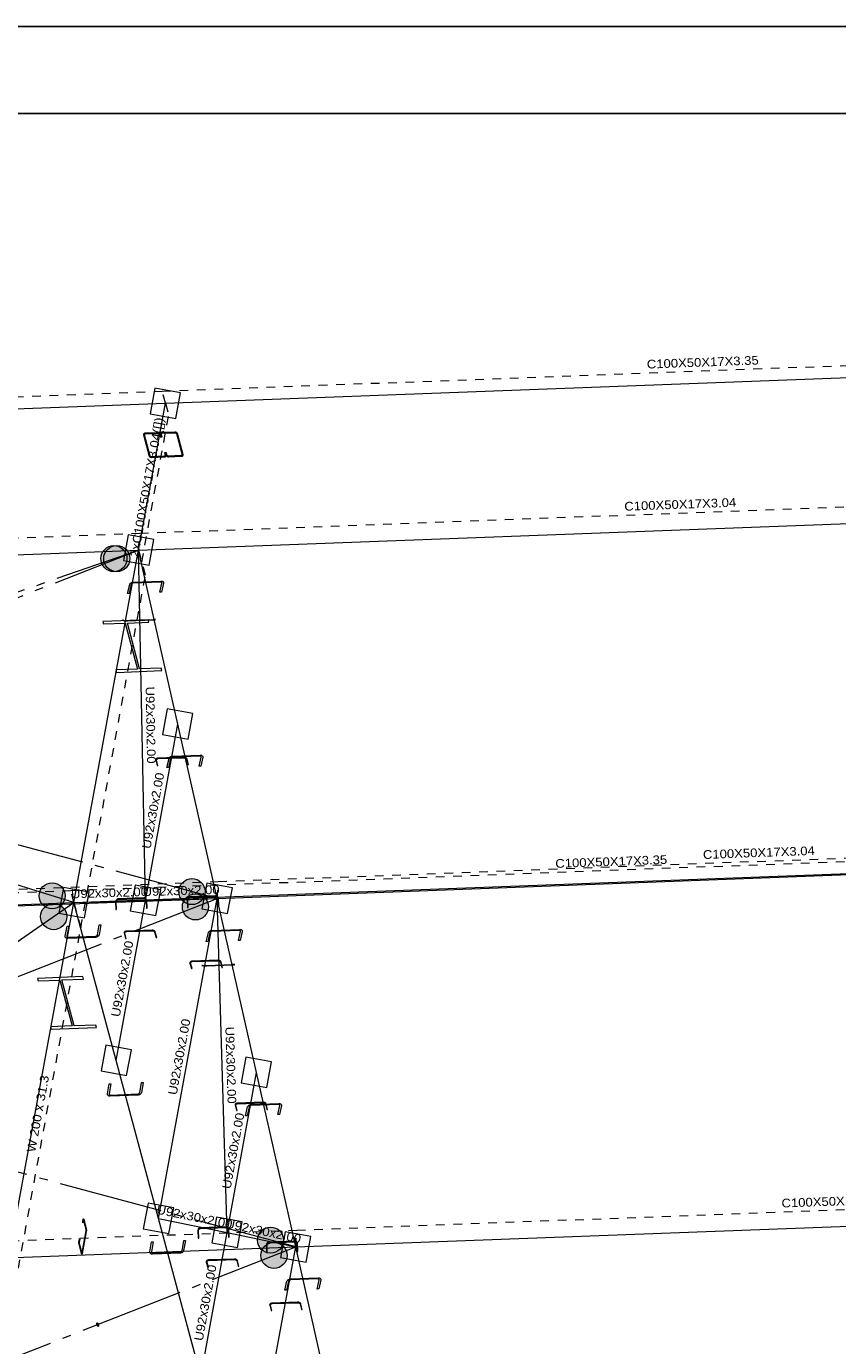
# Model space of a CAD drawing. Header units: millimetres. Extents: x 10 to 1250, y -62 to 528.
# Tile 480 of 656: x 523 to 532, y 513 to 528. Entities that reach past the tile are written whole.
import ezdxf
from ezdxf.enums import TextEntityAlignment as Align

# ---------------------------------------------------------------- set-up
doc = ezdxf.new("R2010")
doc.units = ezdxf.units.MM
doc.header["$LTSCALE"] = 0.05
for name, pattern in [('ACAD_ISO04W100', [30.5, 24, -3, 0.5, -3]), ('CYPE_PUNTO', [0.075, 0, -0.075]), ('CYPE_RAYAPUNTO', [0.4125, 0.2025, -0.105, 0, -0.105])]:
    doc.linetypes.add(name, pattern=pattern)
for name, color, linetype, lineweight in [('ARTICULACOES_EM_EXTREMOS', 7, 'Continuous', 9), ('BARRAS_DE_ACO', 7, 'Continuous', 9), ('NOS', 152, 'Continuous', 9), ('REFERENCIA_DAS_BARRAS', 2, 'Continuous', 9)]:
    doc.layers.add(name, color=color, linetype=linetype, lineweight=lineweight)
doc.layers.add('DIAGONAIS', color=7, linetype='Continuous')
doc.layers.add('FOLHA_PADRÃO', color=7, linetype='Continuous')
doc.styles.add('CYPETXT', font='arial.ttf', dxfattribs={"height": 0.2})

# ---------------------------------------------------------------- blocks, each defined once
blk = doc.blocks.new('A1EST. 1500')
at = {"layer": 'FOLHA_PADRÃO', "color": 1, "linetype": 'Continuous'}
blk.add_line((150.008, 59.4), (0, 59.4), dxfattribs=at)
at = {"layer": 'FOLHA_PADRÃO', "color": 6, "linetype": 'Continuous'}
blk.add_lwpolyline([(149, 58.4), (149, 1), (1, 1), (1, 58.4), (149, 58.4)], dxfattribs=at)

msp = doc.modelspace()

# ---------------------------------------------------------------- hatches: boundary and pattern name
at = {"layer": 'ARTICULACOES_EM_EXTREMOS'}
h = msp.add_hatch(color=256, dxfattribs=at)
edge = h.paths.add_edge_path()
edge.add_arc((524.1028, 521.7941), 0.15, 0, 360)
h = msp.add_hatch(color=256, dxfattribs=at)
edge = h.paths.add_edge_path()
edge.add_arc((524.1355, 521.794), 0.15, 0, 360)
h = msp.add_hatch(color=256, dxfattribs=at)
edge = h.paths.add_edge_path()
edge.add_arc((523.3924, 517.9202), 0.15, 0, 360)
h = msp.add_hatch(color=256, dxfattribs=at)
edge = h.paths.add_edge_path()
edge.add_arc((524.9997, 517.9688), 0.15, 0, 360)
h = msp.add_hatch(color=256, dxfattribs=at)
edge = h.paths.add_edge_path()
edge.add_arc((525.0394, 517.7931), 0.15, 0, 360)
h = msp.add_hatch(color=256, dxfattribs=at)
edge = h.paths.add_edge_path()
edge.add_arc((523.4098, 517.6814), 0.15, 0, 360)
h = msp.add_hatch(color=256, dxfattribs=at)
edge = h.paths.add_edge_path()
edge.add_arc((525.903, 513.9651), 0.15, 0, 360)
h = msp.add_hatch(color=256, dxfattribs=at)
edge = h.paths.add_edge_path()
edge.add_arc((525.9427, 513.7893), 0.15, 0, 360)

# ---------------------------------------------------------------- linework, layer by layer
for centre in [(524.1028, 521.7941), (524.1355, 521.794), (523.3924, 517.9202), (524.9997, 517.9688), (525.0394, 517.7931), (523.4098, 517.6814), (525.903, 513.9651), (525.9427, 513.7893)]:
    msp.add_circle(centre, 0.15, dxfattribs=at)
at = {"layer": 'BARRAS_DE_ACO', "linetype": 'CYPE_RAYAPUNTO'}
for p, q in [((524.6574, 523.7177), (537.0924, 524.1844)), ((512.3709, 523.2565), (524.6574, 523.7177)), ((524.4228, 521.7528), (524.732, 523.4392)), ((524.3985, 522.0849), (536.8335, 522.5516)), ((512.112, 521.6237), (524.3985, 522.0849)), ((523.7213, 517.55), (524.4638, 521.5997)), ((523.6056, 517.9815), (536.0406, 518.4483)), ((525.3024, 518.0839), (537.7373, 518.5507)), ((513.0159, 517.6228), (525.3024, 518.0839)), ((511.3191, 517.5204), (523.6056, 517.9815)), ((522.9324, 513.2479), (523.7213, 517.55)), ((526.2057, 514.0801), (538.6406, 514.5469)), ((513.9192, 513.619), (526.2057, 514.0801))]:
    msp.add_line(p, q, dxfattribs=at)
at = {"layer": 'BARRAS_DE_ACO'}
for p, q in [((524.6947, 523.5784), (537.1297, 524.0452)), ((512.4082, 523.1173), (524.6947, 523.5784)), ((524.3855, 521.892), (524.6947, 523.5784)), ((524.3855, 521.892), (536.8204, 522.3587)), ((512.099, 521.4309), (524.3855, 521.892)), ((523.6429, 517.8423), (524.3855, 521.892)), ((524.4657, 517.8681), (524.3855, 521.892)), ((524.837, 519.893), (524.3855, 521.892)), ((524.4657, 517.8681), (524.837, 519.893)), ((525.2893, 517.8911), (524.837, 519.893)), ((523.6429, 517.8423), (536.0779, 518.309)), ((525.2893, 517.8911), (537.7243, 518.3578)), ((511.3564, 517.3812), (523.6429, 517.8423)), ((513.0028, 517.4299), (525.2893, 517.8911)), ((522.8541, 513.5402), (523.6429, 517.8423)), ((523.6429, 517.8423), (524.4657, 517.8681)), ((524.1286, 516.0297), (523.6429, 517.8423)), ((524.1286, 516.0297), (524.4657, 517.8681)), ((524.4657, 517.8681), (525.2893, 517.8911)), ((524.6151, 514.2142), (525.2893, 517.8911)), ((525.4038, 514.0536), (525.2893, 517.8911)), ((525.7409, 515.892), (525.2893, 517.8911)), ((524.6151, 514.2142), (524.1286, 516.0297)), ((525.4038, 514.0536), (525.7409, 515.892)), ((526.1926, 513.8873), (525.7409, 515.892)), ((524.6151, 514.2142), (525.4038, 514.0536)), ((525.1009, 512.4016), (524.6151, 514.2142)), ((526.1926, 513.8873), (538.6276, 514.354)), ((525.1009, 512.4016), (525.4038, 514.0536)), ((525.4038, 514.0536), (526.1926, 513.8873)), ((513.9061, 513.4262), (526.1926, 513.8873)), ((525.5873, 510.5862), (526.1926, 513.8873)), ((526.6442, 511.8882), (526.1926, 513.8873))]:
    msp.add_line(p, q, dxfattribs=at)
at = {"layer": 'BARRAS_DE_ACO', "linetype": 'CYPE_PUNTO'}
for p, q in [((524.6947, 523.5784), (524.6574, 523.7177)), ((524.6947, 523.5784), (524.6574, 523.7177)), ((524.6947, 523.5784), (524.732, 523.4392)), ((524.3855, 521.892), (524.3985, 522.0849)), ((524.3855, 521.892), (524.3985, 522.0849)), ((524.3855, 521.892), (524.4228, 521.7528)), ((524.3855, 521.892), (524.4638, 521.5997)), ((525.2893, 517.8911), (525.3024, 518.0839)), ((525.2893, 517.8911), (525.3024, 518.0839)), ((523.6429, 517.8423), (523.6056, 517.9815)), ((523.6429, 517.8423), (523.6056, 517.9815)), ((523.6429, 517.8423), (523.7213, 517.55)), ((523.6429, 517.8423), (523.7213, 517.55)), ((526.1926, 513.8873), (526.2057, 514.0801)), ((526.1926, 513.8873), (526.2057, 514.0801))]:
    msp.add_line(p, q, dxfattribs=at)
at = {"layer": 'BARRAS_DE_ACO', "linetype": 'ACAD_ISO04W100'}
for p, q in [((511.3564, 517.3812), (524.3855, 521.892)), ((513.0028, 517.4299), (524.3855, 521.892)), ((525.2893, 517.8911), (512.099, 521.4309)), ((523.6429, 517.8423), (512.099, 521.4309)), ((509.6736, 508.2034), (523.6429, 517.8423)), ((513.9061, 513.4262), (525.2893, 517.8911)), ((526.1926, 513.8873), (513.0028, 517.4299)), ((514.81, 509.4252), (526.1926, 513.8873))]:
    msp.add_line(p, q, dxfattribs=at)
at = {"layer": 'BARRAS_DE_ACO'}
for points in [[(524.5341, 522.9648), (524.5318, 522.9648), (524.5294, 522.9652), (524.5272, 522.9659), (524.5251, 522.9669), (524.5233, 522.9681), (524.5218, 522.9696), (524.5207, 522.9711), (524.52, 522.9728), (524.4545, 523.2174), (524.4543, 523.219), (524.4545, 523.2206), (524.4552, 523.2221), (524.4564, 523.2235), (524.4579, 523.2246), (524.4597, 523.2255), (524.4618, 523.226), (524.4641, 523.2263), (524.6114, 523.2318), (524.6138, 523.2317), (524.6161, 523.2313), (524.6184, 523.2306), (524.6205, 523.2296), (524.6223, 523.2284), (524.6238, 523.227), (524.6249, 523.2254), (524.6255, 523.2238), (524.6337, 523.1934), (524.6455, 523.1938), (524.6374, 523.2242), (524.636, 523.2275), (524.6338, 523.2306), (524.6309, 523.2335), (524.6272, 523.2359), (524.6231, 523.2379), (524.6186, 523.2393), (524.6139, 523.2401), (524.6092, 523.2403), (524.4618, 523.2347), (524.4573, 523.2342), (524.4531, 523.2331), (524.4494, 523.2314), (524.4464, 523.2291), (524.4441, 523.2265), (524.4427, 523.2235), (524.4422, 523.2202), (524.4427, 523.2169), (524.5082, 522.9723), (524.5095, 522.969), (524.5117, 522.9659), (524.5147, 522.9631), (524.5183, 522.9606), (524.5225, 522.9587), (524.527, 522.9572), (524.5317, 522.9564), (524.5364, 522.9563), (524.6838, 522.9618), (524.6883, 522.9623), (524.6925, 522.9635), (524.6962, 522.9652), (524.6992, 522.9674), (524.7014, 522.9701), (524.7029, 522.9731), (524.7033, 522.9763), (524.7029, 522.9796), (524.6948, 523.01), (524.6829, 523.0096), (524.6911, 522.9792), (524.6913, 522.9775), (524.691, 522.9759), (524.6903, 522.9744), (524.6892, 522.9731), (524.6877, 522.972), (524.6859, 522.9711), (524.6838, 522.9705), (524.6815, 522.9703), (524.5341, 522.9648)], [(524.7289, 522.9721), (524.7265, 522.9721), (524.7242, 522.9725), (524.7219, 522.9732), (524.7198, 522.9742), (524.718, 522.9755), (524.7165, 522.9769), (524.7154, 522.9784), (524.7148, 522.9801), (524.7066, 523.0105), (524.6948, 523.01), (524.7029, 522.9796), (524.7043, 522.9764), (524.7065, 522.9732), (524.7094, 522.9704), (524.7131, 522.9679), (524.7172, 522.966), (524.7217, 522.9645), (524.7264, 522.9638), (524.7311, 522.9636), (524.8785, 522.9691), (524.883, 522.9696), (524.8872, 522.9708), (524.8909, 522.9725), (524.8939, 522.9747), (524.8962, 522.9774), (524.8976, 522.9804), (524.8981, 522.9836), (524.8976, 522.987), (524.8321, 523.2315), (524.8308, 523.2348), (524.8286, 523.2379), (524.8256, 523.2408), (524.822, 523.2432), (524.8178, 523.2452), (524.8133, 523.2466), (524.8086, 523.2474), (524.8039, 523.2476), (524.6565, 523.242), (524.652, 523.2415), (524.6478, 523.2404), (524.6441, 523.2387), (524.6411, 523.2365), (524.6388, 523.2338), (524.6374, 523.2308), (524.6369, 523.2275), (524.6374, 523.2242), (524.6455, 523.1938), (524.6574, 523.1943), (524.6492, 523.2247), (524.649, 523.2263), (524.6492, 523.2279), (524.65, 523.2294), (524.6511, 523.2308), (524.6526, 523.2319), (524.6544, 523.2328), (524.6565, 523.2333), (524.6588, 523.2336), (524.8062, 523.2391), (524.8085, 523.239), (524.8109, 523.2386), (524.8131, 523.2379), (524.8152, 523.2369), (524.817, 523.2357), (524.8185, 523.2343), (524.8196, 523.2327), (524.8203, 523.2311), (524.8858, 522.9865), (524.886, 522.9848), (524.8858, 522.9832), (524.8851, 522.9817), (524.8839, 522.9804), (524.8824, 522.9793), (524.8806, 522.9784), (524.8785, 522.9778), (524.8762, 522.9776), (524.7289, 522.9721)], [(524.6551, 521.5123), (524.6553, 521.5146), (524.6548, 521.5169), (524.6535, 521.519), (524.6517, 521.5207), (524.6492, 521.5221), (524.6463, 521.5232), (524.6429, 521.5237), (524.6394, 521.5238), (524.3241, 521.512), (524.3204, 521.5116), (524.3168, 521.5108), (524.3133, 521.5095), (524.3101, 521.5079), (524.3074, 521.506), (524.3052, 521.5038), (524.3036, 521.5014), (524.3027, 521.499), (524.2785, 521.3947), (524.26, 521.394), (524.2842, 521.4983), (524.286, 521.5031), (524.2892, 521.5078), (524.2936, 521.5122), (524.299, 521.5161), (524.3054, 521.5194), (524.3123, 521.5219), (524.3196, 521.5235), (524.3269, 521.5243), (524.6422, 521.5361), (524.6493, 521.5359), (524.656, 521.5348), (524.6619, 521.5327), (524.6668, 521.5299), (524.6705, 521.5263), (524.673, 521.5222), (524.674, 521.5177), (524.6736, 521.513), (524.6494, 521.4086), (524.6309, 521.4079), (524.6551, 521.5123)], [(524.1327, 520.4876), (524.6546, 520.5071), (524.647, 520.5355), (524.3985, 520.5262), (524.257, 521.0541), (524.5055, 521.0635), (524.4979, 521.0919), (523.976, 521.0723), (523.9836, 521.0439), (524.2321, 521.0532), (524.3736, 520.5253), (524.1251, 520.516), (524.1327, 520.4876)], [(524.572, 521.0939), (524.5726, 521.0936), (524.5723, 521.0932), (524.571, 521.0929), (524.569, 521.0925), (524.5661, 521.0922), (524.5626, 521.0919), (524.5585, 521.0916), (524.554, 521.0914), (524.2581, 521.0803), (524.2534, 521.0802), (524.2487, 521.0801), (524.2442, 521.0801), (524.2399, 521.0802), (524.2362, 521.0803), (524.2331, 521.0805), (524.2308, 521.0808), (524.2292, 521.0811), (524.2092, 521.0872), (524.2014, 521.0869), (524.2215, 521.0808), (524.2235, 521.0804), (524.2266, 521.08), (524.2307, 521.0798), (524.2357, 521.0796), (524.2413, 521.0795), (524.2474, 521.0795), (524.2537, 521.0796), (524.2599, 521.0797), (524.5559, 521.0909), (524.5618, 521.0911), (524.5672, 521.0915), (524.5719, 521.0919), (524.5758, 521.0923), (524.5785, 521.0928), (524.5802, 521.0933), (524.5806, 521.0938), (524.5797, 521.0942), (524.5597, 521.1003), (524.5519, 521.1), (524.572, 521.0939)], [(524.5922, 519.4787), (524.5917, 519.482), (524.5922, 519.4852), (524.5936, 519.4881), (524.5958, 519.4908), (524.5988, 519.493), (524.6025, 519.4947), (524.6066, 519.4958), (524.6111, 519.4963), (524.907, 519.5074), (524.9117, 519.5073), (524.9163, 519.5065), (524.9208, 519.5051), (524.9249, 519.5031), (524.9284, 519.5007), (524.9314, 519.4979), (524.9336, 519.4948), (524.9349, 519.4916), (524.9513, 519.4303), (524.9591, 519.4306), (524.9427, 519.4919), (524.9409, 519.4962), (524.938, 519.5003), (524.9341, 519.5041), (524.9293, 519.5073), (524.9239, 519.5099), (524.9179, 519.5117), (524.9117, 519.5128), (524.9055, 519.513), (524.6096, 519.5019), (524.6036, 519.5012), (524.5981, 519.4997), (524.5933, 519.4975), (524.5893, 519.4945), (524.5863, 519.491), (524.5845, 519.487), (524.5838, 519.4828), (524.5844, 519.4784), (524.6008, 519.4172), (524.6086, 519.4175), (524.5922, 519.4787)], [(525.1068, 519.5126), (525.107, 519.515), (525.1064, 519.5173), (525.1052, 519.5193), (525.1034, 519.5211), (525.1009, 519.5225), (525.098, 519.5235), (525.0946, 519.5241), (525.0911, 519.5242), (524.7758, 519.5124), (524.7721, 519.512), (524.7685, 519.5112), (524.765, 519.5099), (524.7618, 519.5083), (524.7591, 519.5063), (524.7569, 519.5042), (524.7553, 519.5018), (524.7544, 519.4994), (524.7302, 519.3951), (524.7117, 519.3944), (524.7359, 519.4987), (524.7377, 519.5035), (524.7409, 519.5082), (524.7453, 519.5126), (524.7507, 519.5165), (524.7571, 519.5197), (524.764, 519.5222), (524.7713, 519.5239), (524.7786, 519.5246), (525.0939, 519.5365), (525.101, 519.5363), (525.1077, 519.5351), (525.1136, 519.5331), (525.1185, 519.5303), (525.1222, 519.5267), (525.1247, 519.5226), (525.1257, 519.5181), (525.1253, 519.5133), (525.1011, 519.409), (525.0826, 519.4083), (525.1068, 519.5126)], [(524.13, 517.8525), (524.1302, 517.8571), (524.1314, 517.8617), (524.1334, 517.8659), (524.1362, 517.8697), (524.1396, 517.8728), (524.1436, 517.8751), (524.1479, 517.8767), (524.1524, 517.8773), (524.4484, 517.8884), (524.453, 517.8881), (524.4574, 517.8869), (524.4616, 517.8849), (524.4652, 517.882), (524.4682, 517.8785), (524.4706, 517.8744), (524.4721, 517.87), (524.4727, 517.8653), (524.476, 517.7774), (524.4837, 517.7777), (524.4805, 517.8656), (524.4796, 517.8718), (524.4776, 517.8778), (524.4746, 517.8832), (524.4705, 517.8879), (524.4656, 517.8917), (524.4601, 517.8944), (524.4542, 517.896), (524.4481, 517.8964), (524.1521, 517.8853), (524.1461, 517.8845), (524.1403, 517.8824), (524.135, 517.8793), (524.1305, 517.8751), (524.1268, 517.8701), (524.1241, 517.8645), (524.1225, 517.8584), (524.1222, 517.8522), (524.1255, 517.7642), (524.1332, 517.7645), (524.13, 517.8525)], [(524.9534, 517.876), (524.9537, 517.8807), (524.9548, 517.8853), (524.9568, 517.8895), (524.9596, 517.8932), (524.963, 517.8963), (524.967, 517.8987), (524.9713, 517.9002), (524.9759, 517.9009), (525.2718, 517.912), (525.2764, 517.9117), (525.2809, 517.9105), (525.285, 517.9084), (525.2886, 517.9056), (525.2917, 517.902), (525.294, 517.898), (525.2955, 517.8935), (525.2961, 517.8889), (525.2994, 517.8009), (525.3071, 517.8012), (525.3039, 517.8892), (525.3031, 517.8954), (525.3011, 517.9013), (525.298, 517.9067), (525.2939, 517.9114), (525.2891, 517.9152), (525.2836, 517.918), (525.2777, 517.9196), (525.2716, 517.92), (524.9756, 517.9089), (524.9695, 517.908), (524.9637, 517.906), (524.9585, 517.9028), (524.9539, 517.8987), (524.9502, 517.8937), (524.9475, 517.888), (524.946, 517.882), (524.9456, 517.8757), (524.9489, 517.7878), (524.9566, 517.7881), (524.9534, 517.876)], [(523.5611, 517.4582), (523.561, 517.4556), (523.5616, 517.453), (523.5629, 517.4508), (523.5648, 517.4488), (523.5673, 517.4472), (523.5703, 517.446), (523.5736, 517.4454), (523.5772, 517.4453), (523.8925, 517.4571), (523.8961, 517.4575), (523.8997, 517.4584), (523.9032, 517.4598), (523.9063, 517.4616), (523.909, 517.4637), (523.9111, 517.4662), (523.9127, 517.4688), (523.9135, 517.4714), (523.9348, 517.5875), (523.9533, 517.5882), (523.932, 517.4721), (523.9304, 517.4668), (523.9273, 517.4616), (523.923, 517.4567), (523.9176, 517.4524), (523.9114, 517.4488), (523.9045, 517.4461), (523.8973, 517.4442), (523.89, 517.4434), (523.5747, 517.4316), (523.5675, 517.4319), (523.5609, 517.4332), (523.5549, 517.4354), (523.5499, 517.4386), (523.5461, 517.4426), (523.5435, 517.4472), (523.5423, 517.4522), (523.5426, 517.4575), (523.5639, 517.5736), (523.5824, 517.5743), (523.5611, 517.4582)], [(524.2277, 517.4912), (524.2273, 517.4944), (524.2278, 517.4976), (524.2292, 517.5006), (524.2314, 517.5032), (524.2344, 517.5054), (524.238, 517.5071), (524.2421, 517.5082), (524.2466, 517.5087), (524.5426, 517.5198), (524.5472, 517.5197), (524.5519, 517.5189), (524.5563, 517.5175), (524.5604, 517.5156), (524.564, 517.5132), (524.5669, 517.5103), (524.5691, 517.5073), (524.5704, 517.504), (524.5869, 517.4428), (524.5946, 517.4431), (524.5782, 517.5043), (524.5765, 517.5086), (524.5736, 517.5127), (524.5697, 517.5165), (524.5649, 517.5197), (524.5594, 517.5223), (524.5535, 517.5242), (524.5473, 517.5252), (524.5411, 517.5254), (524.2451, 517.5143), (524.2392, 517.5137), (524.2337, 517.5122), (524.2288, 517.5099), (524.2248, 517.507), (524.2219, 517.5034), (524.22, 517.4995), (524.2194, 517.4952), (524.2199, 517.4909), (524.2364, 517.4296), (524.2441, 517.4299), (524.2277, 517.4912)], [(525.5589, 517.5113), (525.5591, 517.5137), (525.5586, 517.516), (525.5574, 517.518), (525.5555, 517.5198), (525.553, 517.5212), (525.5501, 517.5222), (525.5468, 517.5228), (525.5432, 517.5229), (525.2279, 517.5111), (525.2243, 517.5107), (525.2206, 517.5099), (525.2172, 517.5086), (525.214, 517.507), (525.2113, 517.505), (525.209, 517.5029), (525.2075, 517.5005), (525.2065, 517.4981), (525.1824, 517.3938), (525.1638, 517.3931), (525.188, 517.4974), (525.1898, 517.5022), (525.193, 517.5069), (525.1974, 517.5113), (525.2029, 517.5152), (525.2092, 517.5184), (525.2162, 517.5209), (525.2234, 517.5226), (525.2308, 517.5233), (525.5461, 517.5352), (525.5532, 517.535), (525.5598, 517.5338), (525.5657, 517.5318), (525.5706, 517.529), (525.5744, 517.5254), (525.5768, 517.5213), (525.5779, 517.5168), (525.5775, 517.512), (525.5533, 517.4077), (525.5347, 517.407), (525.5589, 517.5113)], [(524.9839, 517.1465), (524.9835, 517.1497), (524.9839, 517.1529), (524.9853, 517.1559), (524.9876, 517.1585), (524.9905, 517.1607), (524.9942, 517.1624), (524.9983, 517.1636), (525.0028, 517.1641), (525.2987, 517.1752), (525.3034, 517.175), (525.308, 517.1742), (525.3125, 517.1728), (525.3166, 517.1709), (525.3202, 517.1685), (525.3231, 517.1657), (525.3253, 517.1626), (525.3266, 517.1593), (525.343, 517.0981), (525.3508, 517.0984), (525.3344, 517.1596), (525.3326, 517.1639), (525.3297, 517.1681), (525.3258, 517.1718), (525.321, 517.175), (525.3156, 517.1776), (525.3096, 517.1795), (525.3034, 517.1805), (525.2973, 517.1807), (525.0013, 517.1696), (524.9953, 517.169), (524.9898, 517.1675), (524.985, 517.1652), (524.981, 517.1623), (524.978, 517.1587), (524.9762, 517.1548), (524.9755, 517.1505), (524.9761, 517.1462), (524.9925, 517.0849), (525.0003, 517.0852), (524.9839, 517.1465)], [(525.4826, 517.1301), (525.4832, 517.13), (525.4829, 517.1298), (525.4817, 517.1296), (525.4796, 517.1294), (525.4768, 517.1292), (525.4732, 517.129), (525.4692, 517.1288), (525.4647, 517.1286), (525.1687, 517.1175), (525.1641, 517.1174), (525.1594, 517.1172), (525.1548, 517.1172), (525.1506, 517.1171), (525.1469, 517.1171), (525.1438, 517.1171), (525.1414, 517.1172), (525.1399, 517.1173), (525.12, 517.1195), (525.1122, 517.1192), (525.1321, 517.117), (525.1341, 517.1168), (525.1373, 517.1168), (525.1414, 517.1167), (525.1464, 517.1167), (525.152, 517.1168), (525.1581, 517.1169), (525.1643, 517.1171), (525.1705, 517.1173), (525.4665, 517.1284), (525.4724, 517.1287), (525.4779, 517.1289), (525.4826, 517.1292), (525.4864, 517.1295), (525.4892, 517.1298), (525.4908, 517.13), (525.4912, 517.1302), (525.4904, 517.1304), (525.4705, 517.1327), (525.4627, 517.1324), (525.4826, 517.1301)], [(523.3809, 516.3874), (523.9028, 516.407), (523.8952, 516.4354), (523.6467, 516.426), (523.5052, 516.954), (523.7537, 516.9633), (523.7461, 516.9917), (523.2242, 516.9721), (523.2318, 516.9437), (523.4803, 516.953), (523.6218, 516.4251), (523.3733, 516.4158), (523.3809, 516.3874)], [(524.047, 515.645), (524.0469, 515.6424), (524.0475, 515.6398), (524.0488, 515.6376), (524.0507, 515.6356), (524.0532, 515.634), (524.0561, 515.6328), (524.0595, 515.6322), (524.0631, 515.6321), (524.3783, 515.6439), (524.382, 515.6443), (524.3856, 515.6452), (524.3891, 515.6466), (524.3922, 515.6484), (524.3949, 515.6505), (524.397, 515.653), (524.3985, 515.6556), (524.3994, 515.6582), (524.4207, 515.7743), (524.4392, 515.775), (524.4179, 515.6589), (524.4162, 515.6536), (524.4132, 515.6484), (524.4089, 515.6435), (524.4035, 515.6392), (524.3973, 515.6356), (524.3904, 515.6329), (524.3832, 515.631), (524.3758, 515.6302), (524.0605, 515.6184), (524.0534, 515.6187), (524.0467, 515.62), (524.0408, 515.6222), (524.0358, 515.6254), (524.0319, 515.6294), (524.0294, 515.634), (524.0282, 515.639), (524.0285, 515.6443), (524.0498, 515.7604), (524.0683, 515.7611), (524.047, 515.645)], [(525.5028, 515.5151), (525.5024, 515.5184), (525.5029, 515.5215), (525.5043, 515.5245), (525.5065, 515.5272), (525.5095, 515.5294), (525.5131, 515.5311), (525.5173, 515.5322), (525.5217, 515.5327), (525.8177, 515.5438), (525.8224, 515.5436), (525.827, 515.5428), (525.8314, 515.5415), (525.8355, 515.5395), (525.8391, 515.5371), (525.8421, 515.5343), (525.8442, 515.5312), (525.8456, 515.528), (525.862, 515.4667), (525.8698, 515.467), (525.8533, 515.5282), (525.8516, 515.5326), (525.8487, 515.5367), (525.8448, 515.5404), (525.84, 515.5437), (525.8345, 515.5462), (525.8286, 515.5481), (525.8224, 515.5491), (525.8162, 515.5493), (525.5202, 515.5382), (525.5143, 515.5376), (525.5088, 515.5361), (525.5039, 515.5338), (525.5, 515.5309), (525.497, 515.5274), (525.4951, 515.5234), (525.4945, 515.5192), (525.4951, 515.5148), (525.5115, 515.4535), (525.5193, 515.4538), (525.5028, 515.5151)], [(526.0105, 515.5111), (526.0107, 515.5135), (526.0102, 515.5158), (526.009, 515.5178), (526.0071, 515.5196), (526.0046, 515.521), (526.0017, 515.522), (525.9984, 515.5226), (525.9948, 515.5227), (525.6795, 515.5108), (525.6759, 515.5105), (525.6722, 515.5096), (525.6688, 515.5084), (525.6656, 515.5068), (525.6629, 515.5048), (525.6606, 515.5026), (525.6591, 515.5003), (525.6581, 515.4979), (525.6339, 515.3937), (525.6154, 515.393), (525.6396, 515.4972), (525.6414, 515.502), (525.6446, 515.5067), (525.649, 515.511), (525.6545, 515.5149), (525.6608, 515.5182), (525.6678, 515.5207), (525.675, 515.5223), (525.6824, 515.5231), (525.9977, 515.5349), (526.0048, 515.5347), (526.0114, 515.5336), (526.0173, 515.5316), (526.0222, 515.5287), (526.026, 515.5252), (526.0284, 515.5211), (526.0295, 515.5166), (526.0291, 515.5118), (526.0048, 515.4077), (525.9863, 515.407), (526.0105, 515.5111)], [(523.7324, 513.8207), (523.7329, 513.8192), (523.7334, 513.8182), (523.7339, 513.8175), (523.7345, 513.8173), (523.735, 513.8176), (523.7355, 513.8183), (523.7359, 513.8194), (523.7363, 513.821), (523.7825, 514.0729), (523.7827, 514.0748), (523.7829, 514.0769), (523.783, 514.0792), (523.7829, 514.0816), (523.7828, 514.0839), (523.7825, 514.0862), (523.7822, 514.0883), (523.7818, 514.0901), (523.7535, 514.1955), (523.7531, 514.1969), (523.7526, 514.198), (523.752, 514.1987), (523.7515, 514.1989), (523.751, 514.1986), (523.7505, 514.1979), (523.75, 514.1967), (523.7497, 514.1952), (523.7439, 514.1639), (523.7417, 514.1724), (523.7474, 514.2037), (523.7481, 514.2067), (523.749, 514.2091), (523.75, 514.2105), (523.751, 514.211), (523.7521, 514.2106), (523.7532, 514.2093), (523.7542, 514.2071), (523.7551, 514.2042), (523.7834, 514.0988), (523.7842, 514.0952), (523.7849, 514.091), (523.7854, 514.0865), (523.7857, 514.0817), (523.7857, 514.077), (523.7856, 514.0724), (523.7853, 514.0682), (523.7847, 514.0645), (523.7385, 513.8125), (523.7378, 513.8094), (523.737, 513.8071), (523.736, 513.8057), (523.7349, 513.8052), (523.7339, 513.8055), (523.7328, 513.8069), (523.7317, 513.809), (523.7308, 513.812), (523.7026, 513.9174), (523.7017, 513.921), (523.7011, 513.9252), (523.7006, 513.9297), (523.7003, 513.9345), (523.7002, 513.9392), (523.7003, 513.9438), (523.7007, 513.948), (523.7012, 513.9517), (523.707, 513.9831), (523.7092, 513.9746), (523.7035, 513.9433), (523.7032, 513.9414), (523.703, 513.9393), (523.703, 513.937), (523.703, 513.9346), (523.7032, 513.9323), (523.7034, 513.93), (523.7037, 513.9279), (523.7042, 513.9261), (523.7324, 513.8207)], [(525.0748, 514.0752), (525.0751, 514.0799), (525.0763, 514.0845), (525.0784, 514.0887), (525.0812, 514.0924), (525.0847, 514.0956), (525.0887, 514.0979), (525.093, 514.0995), (525.0975, 514.1001), (525.3935, 514.1112), (525.3981, 514.1109), (525.4025, 514.1097), (525.4066, 514.1076), (525.4102, 514.1048), (525.4132, 514.1013), (525.4155, 514.0972), (525.4169, 514.0928), (525.4175, 514.0881), (525.4197, 514.0003), (525.4275, 514.0006), (525.4253, 514.0884), (525.4245, 514.0946), (525.4226, 514.1005), (525.4196, 514.106), (525.4156, 514.1106), (525.4108, 514.1144), (525.4053, 514.1172), (525.3994, 514.1188), (525.3933, 514.1192), (525.0973, 514.1081), (525.0913, 514.1072), (525.0855, 514.1052), (525.0802, 514.102), (525.0756, 514.0979), (525.0718, 514.0929), (525.0691, 514.0873), (525.0674, 514.0812), (525.067, 514.075), (525.0692, 513.9871), (525.077, 513.9874), (525.0748, 514.0752)], [(524.5333, 513.8301), (524.5332, 513.8275), (524.5338, 513.825), (524.5351, 513.8227), (524.537, 513.8207), (524.5395, 513.8191), (524.5425, 513.818), (524.5458, 513.8173), (524.5494, 513.8172), (524.8647, 513.829), (524.8683, 513.8294), (524.872, 513.8303), (524.8754, 513.8317), (524.8785, 513.8335), (524.8812, 513.8357), (524.8833, 513.8381), (524.8849, 513.8407), (524.8857, 513.8434), (524.907, 513.9595), (524.9255, 513.9602), (524.9043, 513.8441), (524.9026, 513.8387), (524.8995, 513.8335), (524.8952, 513.8287), (524.8899, 513.8244), (524.8836, 513.8208), (524.8767, 513.818), (524.8695, 513.8162), (524.8622, 513.8154), (524.5469, 513.8035), (524.5397, 513.8038), (524.5331, 513.8051), (524.5271, 513.8074), (524.5221, 513.8106), (524.5183, 513.8145), (524.5157, 513.8191), (524.5145, 513.8242), (524.5148, 513.8295), (524.5361, 513.9456), (524.5546, 513.9462), (524.5333, 513.8301)], [(525.8636, 513.9101), (525.8639, 513.9148), (525.8652, 513.9193), (525.8672, 513.9235), (525.87, 513.9273), (525.8735, 513.9304), (525.8775, 513.9328), (525.8818, 513.9343), (525.8864, 513.9349), (526.1824, 513.946), (526.1869, 513.9457), (526.1913, 513.9445), (526.1954, 513.9425), (526.199, 513.9396), (526.202, 513.9361), (526.2043, 513.9321), (526.2057, 513.9276), (526.2063, 513.9229), (526.2085, 513.8351), (526.2163, 513.8354), (526.2141, 513.9232), (526.2133, 513.9295), (526.2114, 513.9354), (526.2084, 513.9408), (526.2044, 513.9455), (526.1996, 513.9493), (526.1941, 513.952), (526.1882, 513.9536), (526.1822, 513.954), (525.8862, 513.9429), (525.8801, 513.9421), (525.8743, 513.94), (525.869, 513.9369), (525.8644, 513.9327), (525.8606, 513.9277), (525.8579, 513.9221), (525.8563, 513.916), (525.8558, 513.9098), (525.858, 513.822), (525.8658, 513.8222), (525.8636, 513.9101)], [(525.1726, 513.7139), (525.1722, 513.7172), (525.1727, 513.7204), (525.174, 513.7234), (525.1763, 513.726), (525.1793, 513.7282), (525.1829, 513.7299), (525.187, 513.731), (525.1915, 513.7315), (525.4875, 513.7426), (525.4921, 513.7425), (525.4967, 513.7417), (525.5012, 513.7403), (525.5053, 513.7384), (525.5089, 513.7359), (525.5118, 513.7331), (525.514, 513.7301), (525.5153, 513.7268), (525.5317, 513.6656), (525.5395, 513.6658), (525.5231, 513.7271), (525.5213, 513.7314), (525.5184, 513.7355), (525.5145, 513.7393), (525.5097, 513.7425), (525.5043, 513.7451), (525.4983, 513.747), (525.4922, 513.748), (525.486, 513.7482), (525.19, 513.7371), (525.184, 513.7364), (525.1785, 513.735), (525.1737, 513.7327), (525.1697, 513.7297), (525.1667, 513.7262), (525.1649, 513.7223), (525.1642, 513.718), (525.1648, 513.7137), (525.1812, 513.6524), (525.189, 513.6527), (525.1726, 513.7139)], [(526.4622, 513.5076), (526.4624, 513.5099), (526.4619, 513.5122), (526.4607, 513.5143), (526.4588, 513.516), (526.4564, 513.5174), (526.4534, 513.5185), (526.4501, 513.519), (526.4465, 513.5191), (526.1312, 513.5073), (526.1276, 513.5069), (526.1239, 513.5061), (526.1205, 513.5048), (526.1173, 513.5032), (526.1146, 513.5013), (526.1124, 513.4991), (526.1108, 513.4967), (526.1099, 513.4943), (526.0857, 513.39), (526.0671, 513.3893), (526.0913, 513.4936), (526.0932, 513.4984), (526.0963, 513.5031), (526.1007, 513.5075), (526.1062, 513.5114), (526.1125, 513.5147), (526.1195, 513.5172), (526.1268, 513.5188), (526.1341, 513.5196), (526.4494, 513.5314), (526.4565, 513.5312), (526.4631, 513.5301), (526.469, 513.528), (526.4739, 513.5252), (526.4777, 513.5216), (526.4801, 513.5175), (526.4812, 513.513), (526.4808, 513.5083), (526.4566, 513.4039), (526.4381, 513.4032), (526.4622, 513.5076)], [(525.901, 513.2178), (525.9005, 513.2211), (525.901, 513.2243), (525.9024, 513.2273), (525.9047, 513.2299), (525.9076, 513.2321), (525.9113, 513.2338), (525.9154, 513.2349), (525.9199, 513.2354), (526.2158, 513.2465), (526.2205, 513.2464), (526.2251, 513.2456), (526.2296, 513.2442), (526.2337, 513.2422), (526.2373, 513.2398), (526.2402, 513.237), (526.2424, 513.2339), (526.2437, 513.2307), (526.2601, 513.1694), (526.2679, 513.1697), (526.2515, 513.231), (526.2497, 513.2353), (526.2468, 513.2394), (526.2429, 513.2432), (526.2381, 513.2464), (526.2327, 513.249), (526.2267, 513.2508), (526.2205, 513.2519), (526.2143, 513.2521), (525.9184, 513.241), (525.9124, 513.2403), (525.9069, 513.2388), (525.9021, 513.2366), (525.8981, 513.2336), (525.8951, 513.2301), (525.8933, 513.2261), (525.8926, 513.2219), (525.8932, 513.2175), (525.9096, 513.1563), (525.9174, 513.1566), (525.901, 513.2178)]]:
    msp.add_lwpolyline(points, close=True, dxfattribs=at)
at = {"layer": 'DIAGONAIS'}
msp.add_lwpolyline([(523.9052, 513.0075), (523.9058, 513.01), (523.9068, 513.0119), (523.9082, 513.0132), (523.9098, 513.0138), (523.9117, 513.0136), (523.9138, 513.0127), (523.9159, 513.0112), (523.9181, 513.009), (523.9202, 513.0063), (523.9221, 513.0031), (523.9238, 512.9996), (523.9252, 512.996), (523.9263, 512.9923), (523.9269, 512.9887), (523.9272, 512.9853), (523.927, 512.9823), (523.9264, 512.9798), (523.9254, 512.9779), (523.924, 512.9766), (523.9224, 512.976), (523.9205, 512.9762), (523.9184, 512.9771), (523.9163, 512.9786), (523.9141, 512.9808), (523.912, 512.9835), (523.9101, 512.9867), (523.9084, 512.9902), (523.907, 512.9938), (523.9059, 512.9975), (523.9053, 513.0011), (523.905, 513.0045), (523.9052, 513.0075)], close=True, dxfattribs=at)
at = {"layer": 'NOS'}
for points in [[(524.5201, 523.4579), (524.8152, 523.4038), (524.8693, 523.6989), (524.5742, 523.753), (524.5201, 523.4579)], [(524.2109, 521.7715), (524.506, 521.7174), (524.5601, 522.0125), (524.265, 522.0666), (524.2109, 521.7715)], [(524.6624, 519.7725), (524.9575, 519.7184), (525.0116, 520.0134), (524.7165, 520.0675), (524.6624, 519.7725)], [(523.4683, 517.7218), (523.7634, 517.6677), (523.8175, 517.9628), (523.5224, 518.0169), (523.4683, 517.7218)], [(524.2911, 517.7476), (524.5862, 517.6935), (524.6403, 517.9886), (524.3453, 518.0427), (524.2911, 517.7476)], [(525.1147, 517.7706), (525.4098, 517.7165), (525.4639, 518.0116), (525.1688, 518.0657), (525.1147, 517.7706)], [(523.9541, 515.9092), (524.2491, 515.8551), (524.3032, 516.1502), (524.0082, 516.2043), (523.9541, 515.9092)], [(525.5663, 515.7715), (525.8613, 515.7174), (525.9155, 516.0125), (525.6204, 516.0666), (525.5663, 515.7715)], [(524.4405, 514.0938), (524.7356, 514.0397), (524.7897, 514.3347), (524.4946, 514.3888), (524.4405, 514.0938)], [(525.2292, 513.9331), (525.5243, 513.879), (525.5784, 514.1741), (525.2833, 514.2282), (525.2292, 513.9331)], [(526.018, 513.7668), (526.3131, 513.7127), (526.3672, 514.0078), (526.0721, 514.0619), (526.018, 513.7668)]]:
    msp.add_lwpolyline(points, close=True, dxfattribs=at)

# ---------------------------------------------------------------- block references
msp.add_blockref('A1EST. 1500', (479.5318, 468.508))

# ---------------------------------------------------------------- texts
at = {"layer": 'REFERENCIA_DAS_BARRAS', "style": 'CYPETXT'}
for s, rotation, width, p, p2 in [('C100X50X17X3.35', 2.10972, 1.075925, (530.2299, 523.9768), (531.5161, 524.0242)), ('2xC100X50X17X3.04([])', 79.60974, 1.074688, (524.3814, 521.8046), (524.675, 523.4054)), ('C100X50X17X3.04', 2.10972, 1.075925, (529.9711, 522.344), (531.2572, 522.3914)), ('U92x30x2.00', 271.11034, 1.074994, (524.4668, 520.3235), (524.4839, 519.4386)), ('U92x30x2.00', 79.60974, 1.074994, (524.5224, 518.4543), (524.682, 519.3248)), ('C100X50X17X3.04', 2.10972, 1.075925, (530.8749, 518.3431), (532.161, 518.3905)), ('C100X50X17X3.35', 2.10972, 1.075925, (529.1782, 518.2407), (530.4643, 518.2881)), ('U92x30x2.00', 1.80891, 1.074994, (523.6105, 517.8913), (524.495, 517.9193)), ('U92x30x2.00', 1.61034, 1.074994, (524.4338, 517.9172), (525.3185, 517.9421)), ('U92x30x2.00', 79.60974, 1.074994, (524.1682, 516.5227), (524.3278, 517.3931)), ('U92x30x2.00', 79.60974, 1.074994, (524.8232, 515.6264), (524.9828, 516.4969)), ('U92x30x2.00', 271.71048, 1.074994, (525.3833, 516.4161), (525.4097, 515.5315)), ('W 200 x 31.3', 79.60974, 1.086106, (523.1971, 514.9683), (523.3583, 515.8476)), ('U92x30x2.00', 79.60974, 1.074994, (525.4433, 514.5466), (525.6029, 515.4171)), ('U92x30x2.00', 348.50981, 1.074994, (524.5858, 514.2712), (525.4531, 514.0949)), ('C100X50X17X3.04', 2.10972, 1.075925, (531.7782, 514.3393), (533.0644, 514.3867)), ('U92x30x2.00', 348.10929, 1.074994, (525.3755, 514.1107), (526.2415, 513.9283)), ('U92x30x2.00', 79.60974, 1.074994, (525.1233, 512.8014), (525.2829, 513.6719))]:
    msp.add_text(s, height=0.1, rotation=rotation, dxfattribs=dict(at, width=width)).set_placement(p, p2, align=Align.FIT)

doc.saveas('drawing.dxf')
